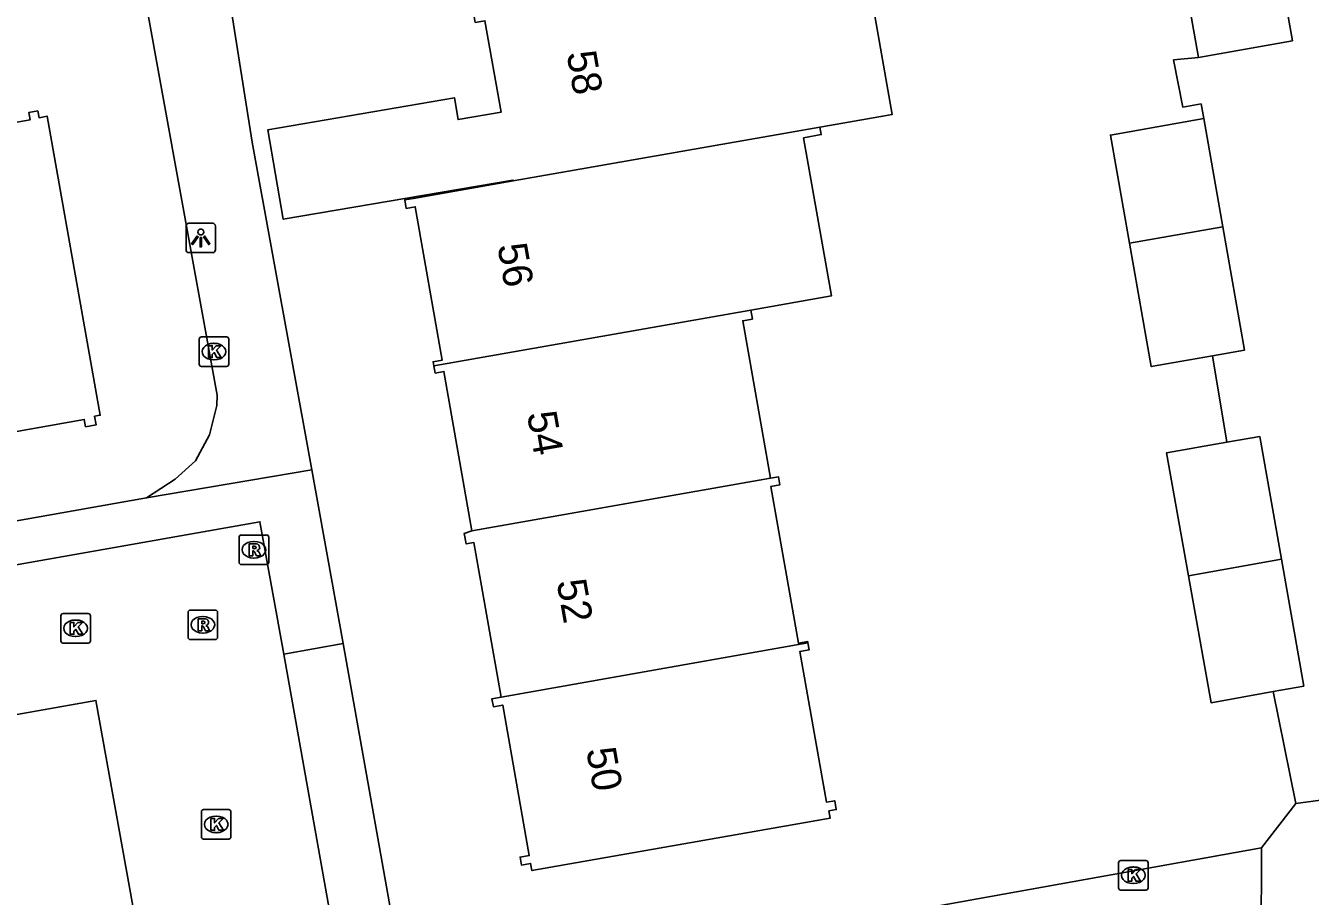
# Model space of a CAD drawing. Extents: x 157793 to 159380, y 380882 to 382313.
# Drawn here: x 158667.54 to 158711.01, y 381551.03 to 381580.5 of the extents above; entities that cross this region are included whole.
import ezdxf

# ---------------------------------------------------------------- set-up
doc = ezdxf.new("R2010")
doc.units = 0
for name, color, linetype in [('IMGEO_Kolk', 7, 'Continuous'), ('IMGEO_Lichtpunt', 7, 'Continuous'), ('IMGEO_Pand', 7, 'Continuous'), ('IMGEO_Pand_nummerreeks', 7, 'Continuous'), ('IMGEO_Parkeervlak_open', 7, 'Continuous'), ('IMGEO_Rijbaan_lokaal_open', 7, 'Continuous'), ('IMGEO_Rioolput', 7, 'Continuous'), ('IMGEO_Voetpad_open', 7, 'Continuous')]:
    doc.layers.add(name, color=color, linetype=linetype)

msp = doc.modelspace()

# ---------------------------------------------------------------- linework, layer by layer
at = {"layer": 'IMGEO_Kolk'}
for p, q in [((158673.409, 381569.042), (158673.409, 381569.894)), ((158673.484, 381569.968), (158674.336, 381569.968)), ((158674.41, 381569.894), (158674.41, 381569.042)), ((158673.897, 381569.748), (158673.922, 381569.748)), ((158674.336, 381568.968), (158673.484, 381568.968)), ((158673.92, 381569.188), (158673.895, 381569.188)), ((158668.727, 381559.677), (158668.727, 381560.529)), ((158668.802, 381560.603), (158669.654, 381560.603)), ((158669.215, 381560.383), (158669.24, 381560.383)), ((158669.728, 381560.529), (158669.728, 381559.677)), ((158669.238, 381559.823), (158669.213, 381559.823)), ((158669.654, 381559.603), (158668.802, 381559.603)), ((158673.484, 381553.039), (158673.484, 381553.891)), ((158673.559, 381553.965), (158674.411, 381553.965)), ((158673.972, 381553.745), (158673.997, 381553.745)), ((158674.485, 381553.891), (158674.485, 381553.039)), ((158674.411, 381552.965), (158673.559, 381552.965)), ((158673.995, 381553.185), (158673.97, 381553.185)), ((158704.524, 381551.317), (158704.524, 381552.169)), ((158704.599, 381552.243), (158705.451, 381552.243)), ((158705.012, 381552.023), (158705.037, 381552.023)), ((158705.525, 381552.169), (158705.525, 381551.317)), ((158705.451, 381551.243), (158704.599, 381551.243)), ((158705.035, 381551.463), (158705.01, 381551.463))]:
    msp.add_line(p, q, dxfattribs=at)
for points in [[(158673.409, 381569.042), (158673.409, 381569.894)], [(158673.484, 381569.968), (158674.336, 381569.968)], [(158674.41, 381569.894), (158674.41, 381569.042)], [(158673.73, 381569.668), (158673.853, 381569.668), (158673.853, 381569.517), (158673.983, 381569.668), (158674.147, 381569.668), (158674.001, 381569.517), (158674.154, 381569.268), (158674.002, 381569.268), (158673.917, 381569.432), (158673.853, 381569.365), (158673.853, 381569.268), (158673.73, 381569.268), (158673.73, 381569.668)], [(158674.336, 381568.968), (158673.484, 381568.968)], [(158668.727, 381559.677), (158668.727, 381560.529)], [(158668.802, 381560.603), (158669.654, 381560.603)], [(158669.048, 381560.303), (158669.171, 381560.303), (158669.171, 381560.152), (158669.301, 381560.303), (158669.465, 381560.303), (158669.319, 381560.152), (158669.472, 381559.903), (158669.32, 381559.903), (158669.235, 381560.067), (158669.171, 381560), (158669.171, 381559.903), (158669.048, 381559.903), (158669.048, 381560.303)], [(158669.728, 381560.529), (158669.728, 381559.677)], [(158669.654, 381559.603), (158668.802, 381559.603)], [(158673.484, 381553.039), (158673.484, 381553.891)], [(158673.559, 381553.965), (158674.411, 381553.965)], [(158674.485, 381553.891), (158674.485, 381553.039)], [(158673.805, 381553.665), (158673.928, 381553.665), (158673.928, 381553.514), (158674.058, 381553.665), (158674.222, 381553.665), (158674.076, 381553.514), (158674.229, 381553.265), (158674.077, 381553.265), (158673.992, 381553.429), (158673.928, 381553.362), (158673.928, 381553.265), (158673.805, 381553.265), (158673.805, 381553.665)], [(158674.411, 381552.965), (158673.559, 381552.965)], [(158704.524, 381551.317), (158704.524, 381552.169)], [(158704.599, 381552.243), (158705.451, 381552.243)], [(158705.525, 381552.169), (158705.525, 381551.317)], [(158704.845, 381551.943), (158704.968, 381551.943), (158704.968, 381551.792), (158705.098, 381551.943), (158705.262, 381551.943), (158705.116, 381551.792), (158705.269, 381551.543), (158705.117, 381551.543), (158705.032, 381551.707), (158704.968, 381551.64), (158704.968, 381551.543), (158704.845, 381551.543), (158704.845, 381551.943)], [(158705.451, 381551.243), (158704.599, 381551.243)]]:
    msp.add_lwpolyline(points, dxfattribs=at)
for centre, start, end in [((158673.486, 381569.892), 91.552, 178.448), ((158673.486, 381569.892), 91.552, 178.448), ((158674.334, 381569.892), 1.552, 88.448), ((158674.334, 381569.892), 1.552, 88.448), ((158673.486, 381569.044), 181.552, 268.448), ((158673.486, 381569.044), 181.552, 268.448), ((158674.334, 381569.044), 271.552, 358.448), ((158674.334, 381569.044), 271.552, 358.448), ((158668.804, 381560.527), 91.552, 178.448), ((158668.804, 381560.527), 91.552, 178.448), ((158669.652, 381560.527), 1.552, 88.448), ((158669.652, 381560.527), 1.552, 88.448), ((158668.804, 381559.679), 181.552, 268.448), ((158668.804, 381559.679), 181.552, 268.448), ((158669.652, 381559.679), 271.552, 358.448), ((158669.652, 381559.679), 271.552, 358.448), ((158673.561, 381553.889), 91.552, 178.448), ((158673.561, 381553.889), 91.552, 178.448), ((158674.409, 381553.889), 1.552, 88.448), ((158674.409, 381553.889), 1.552, 88.448), ((158673.561, 381553.041), 181.552, 268.448), ((158673.561, 381553.041), 181.552, 268.448), ((158674.409, 381553.041), 271.552, 358.448), ((158674.409, 381553.041), 271.552, 358.448), ((158704.601, 381552.167), 91.552, 178.448), ((158704.601, 381552.167), 91.552, 178.448), ((158705.449, 381552.167), 1.552, 88.448), ((158705.449, 381552.167), 1.552, 88.448), ((158704.601, 381551.319), 181.552, 268.448), ((158704.601, 381551.319), 181.552, 268.448), ((158705.449, 381551.319), 271.552, 358.448), ((158705.449, 381551.319), 271.552, 358.448)]:
    msp.add_arc(centre, 0.0765, start, end, dxfattribs=at)
for centre, major_axis, ratio, start_param, end_param in [((158673.896, 381569.468), (-0.387, 0.002), 0.722429, 4.712389, 7.853982), ((158673.921, 381569.468), (-0.39, 0.002), 0.717154, 1.570796, 4.712389), ((158669.214, 381560.103), (-0.387, 0.002), 0.722429, 4.712389, 7.853982), ((158669.239, 381560.103), (-0.39, 0.002), 0.717154, 1.570796, 4.712389), ((158673.971, 381553.465), (-0.387, 0.002), 0.722429, 4.712389, 7.853982), ((158673.996, 381553.465), (-0.39, 0.002), 0.717154, 1.570796, 4.712389), ((158705.011, 381551.743), (-0.387, 0.002), 0.722429, 4.712389, 7.853982), ((158705.036, 381551.743), (-0.39, 0.002), 0.717154, 1.570796, 4.712389)]:
    msp.add_ellipse(centre, major_axis=major_axis, ratio=ratio, start_param=start_param, end_param=end_param, dxfattribs=at)
at = {"layer": 'IMGEO_Lichtpunt'}
for p, q in [((158673.866, 381573.813), (158673.058, 381573.813)), ((158673.866, 381573.813), (158673.058, 381573.813)), ((158672.964, 381573.718), (158672.964, 381572.911)), ((158672.964, 381573.718), (158672.964, 381572.911)), ((158673.96, 381572.911), (158673.96, 381573.718)), ((158673.96, 381572.911), (158673.96, 381573.718)), ((158673.058, 381572.817), (158673.866, 381572.817)), ((158673.058, 381572.817), (158673.866, 381572.817))]:
    msp.add_line(p, q, dxfattribs=at)
for points in [[(158673.338, 381573.382), (158673.377, 381573.354), (158673.189, 381573.092), (158673.151, 381573.119), (158673.338, 381573.382)], [(158673.44, 381573.334), (158673.487, 381573.334), (158673.487, 381573.012), (158673.44, 381573.012), (158673.44, 381573.334)], [(158673.55, 381573.354), (158673.588, 381573.381), (158673.775, 381573.119), (158673.736, 381573.091), (158673.55, 381573.354)]]:
    msp.add_lwpolyline(points, dxfattribs=at)
msp.add_circle((158673.463, 381573.516), 0.0994, dxfattribs=at)
for centre, start, end in [((158673.058, 381573.718), 90, 180), ((158673.058, 381573.718), 90, 180), ((158673.866, 381573.718), 0, 90), ((158673.866, 381573.718), 0, 90), ((158673.058, 381572.911), 180, 270), ((158673.058, 381572.911), 180, 270), ((158673.866, 381572.911), 270, 0), ((158673.866, 381572.911), 270, 360)]:
    msp.add_arc(centre, 0.0946, start, end, dxfattribs=at)
at = {"layer": 'IMGEO_Pand'}
for points in [[(158707.225, 381579.428), (158706.476, 381583.679), (158706.226, 381585.096), (158709.414, 381585.658)], [(158709.414, 381585.658), (158709.658, 381584.24), (158710.407, 381579.988), (158707.225, 381579.428)], [(158695.847, 381583.278), (158696.865, 381577.497), (158694.741, 381577.124), (158694.417, 381577.067)], [(158684.035, 381575.244), (158684.03, 381575.274), (158676.255, 381573.949), (158675.731, 381576.971), (158682.045, 381578.06), (158682.173, 381577.321), (158683.626, 381577.571), (158683.081, 381580.668), (158682.753, 381580.61), (158682.721, 381580.796)], [(158662.319, 381576.689), (158662.543, 381576.728), (158662.6, 381576.41), (158662.769, 381576.44), (158667.691, 381577.314), (158667.647, 381577.563), (158667.948, 381577.617), (158667.99, 381577.383), (158668.267, 381577.432), (158670.063, 381567.313), (158669.869, 381567.278), (158669.921, 381566.985), (158669.566, 381566.922), (158669.521, 381567.171), (158664.356, 381566.254), (158664.404, 381565.979), (158664.234, 381565.949)], [(158704.896, 381573.133), (158704.251, 381576.798), (158707.406, 381577.354)], [(158707.406, 381577.354), (158708.051, 381573.689)], [(158684.035, 381575.244), (158693.393, 381576.887), (158694.417, 381577.067)], [(158694.417, 381577.067), (158694.462, 381576.815), (158693.863, 381576.709), (158694.806, 381571.353), (158692.079, 381570.873)], [(158681.354, 381568.982), (158681.328, 381569.127), (158681.634, 381569.18), (158680.721, 381574.37), (158680.418, 381574.317), (158680.369, 381574.6), (158680.659, 381574.651), (158684.035, 381575.244)], [(158704.896, 381573.133), (158708.051, 381573.689)], [(158708.051, 381573.689), (158708.785, 381569.516), (158707.698, 381569.325)], [(158707.698, 381569.325), (158705.631, 381568.961), (158704.896, 381573.133)], [(158681.354, 381568.982), (158692.079, 381570.873)], [(158692.079, 381570.873), (158692.132, 381570.568), (158691.807, 381570.511), (158692.744, 381565.187)], [(158682.642, 381563.405), (158681.693, 381568.795), (158681.396, 381568.743), (158681.354, 381568.982)], [(158706.886, 381561.881), (158706.144, 381566.038), (158708.186, 381566.397)], [(158708.186, 381566.397), (158709.303, 381566.594), (158710.034, 381562.438)], [(158692.744, 381565.187), (158682.642, 381563.405)], [(158694.012, 381559.606), (158694.004, 381559.654), (158693.692, 381559.599), (158692.758, 381564.907), (158693.066, 381564.962), (158693.02, 381565.224), (158692.744, 381565.187)], [(158682.642, 381563.405), (158682.383, 381563.315), (158682.446, 381562.957), (158682.709, 381563.003), (158683.63, 381557.771)], [(158710.034, 381562.438), (158706.886, 381561.881)], [(158710.034, 381562.438), (158710.79, 381558.144), (158709.758, 381557.96)], [(158709.758, 381557.96), (158707.653, 381557.584), (158706.886, 381561.881)], [(158694.012, 381559.606), (158694.053, 381559.373), (158693.74, 381559.318), (158694.637, 381554.219), (158694.919, 381554.268), (158694.972, 381553.965), (158694.722, 381553.921), (158694.765, 381553.677), (158684.668, 381551.9), (158684.625, 381552.142), (158684.316, 381552.087), (158684.268, 381552.357), (158684.579, 381552.412), (158683.683, 381557.502), (158683.365, 381557.446), (158683.318, 381557.716), (158683.63, 381557.771)], [(158683.63, 381557.771), (158694.012, 381559.606)]]:
    msp.add_lwpolyline(points, dxfattribs=at)
at = {"layer": 'IMGEO_Parkeervlak_open'}
msp.add_lwpolyline([(158678.28, 381559.588), (158680.043, 381549.707)], dxfattribs=at)
at = {"layer": 'IMGEO_Rijbaan_lokaal_open'}
for points in [[(158676.271, 381559.228), (158675.465, 381563.711), (158634.627, 381556.496), (158633.506, 381555.299)], [(158678.362, 381547.508), (158676.271, 381559.228)], [(158664.94, 381556.779), (158669.915, 381557.66), (158671.839, 381546.946), (158666.854, 381546.058)]]:
    msp.add_lwpolyline(points, dxfattribs=at)
at = {"layer": 'IMGEO_Rioolput'}
for p, q in [((158674.761, 381562.334), (158674.761, 381563.186)), ((158674.836, 381563.26), (158675.688, 381563.26)), ((158675.249, 381563.04), (158675.274, 381563.04)), ((158675.762, 381563.186), (158675.762, 381562.334)), ((158675.272, 381562.48), (158675.247, 381562.48)), ((158675.688, 381562.26), (158674.836, 381562.26)), ((158673.108, 381560.721), (158673.96, 381560.721)), ((158673.033, 381559.795), (158673.033, 381560.647)), ((158673.521, 381560.501), (158673.546, 381560.501)), ((158674.034, 381560.647), (158674.034, 381559.795)), ((158673.544, 381559.941), (158673.519, 381559.941)), ((158673.96, 381559.721), (158673.108, 381559.721))]:
    msp.add_line(p, q, dxfattribs=at)
for points in [[(158674.761, 381562.334), (158674.761, 381563.186)], [(158674.836, 381563.26), (158675.688, 381563.26)], [(158675.35, 381562.958), (158675.098, 381562.96), (158675.098, 381562.56)], [(158675.276, 381562.879), (158675.222, 381562.879), (158675.222, 381562.798)], [(158675.762, 381563.186), (158675.762, 381562.334)], [(158675.098, 381562.56), (158675.222, 381562.56), (158675.222, 381562.722), (158675.233, 381562.722)], [(158675.222, 381562.798), (158675.274, 381562.798)], [(158675.28, 381562.693), (158675.351, 381562.56), (158675.491, 381562.56), (158675.426, 381562.686)], [(158675.688, 381562.26), (158674.836, 381562.26)], [(158673.108, 381560.721), (158673.96, 381560.721)], [(158673.033, 381559.795), (158673.033, 381560.647)], [(158673.622, 381560.419), (158673.37, 381560.421), (158673.37, 381560.021)], [(158673.548, 381560.34), (158673.494, 381560.34), (158673.494, 381560.259)], [(158673.494, 381560.259), (158673.546, 381560.259)], [(158674.034, 381560.647), (158674.034, 381559.795)], [(158673.37, 381560.021), (158673.494, 381560.021), (158673.494, 381560.183), (158673.505, 381560.183)], [(158673.552, 381560.154), (158673.623, 381560.021), (158673.763, 381560.021), (158673.698, 381560.147)], [(158673.96, 381559.721), (158673.108, 381559.721)]]:
    msp.add_lwpolyline(points, dxfattribs=at)
for centre, radius, start, end in [((158674.838, 381563.184), 0.0765, 91.552, 178.448), ((158674.838, 381563.184), 0.0765, 91.552, 178.448), ((158675.282, 381562.783), 0.0964, 77.0061, 93.1865), ((158675.296, 381562.84), 0.0378, 276.6634, 79.6772), ((158675.349, 381562.848), 0.109, 350.3612, 89.416), ((158675.686, 381563.184), 0.0765, 1.552, 88.448), ((158675.686, 381563.184), 0.0765, 1.552, 88.448), ((158675.232, 381562.669), 0.0533, 26.0293, 88.6989), ((158675.258, 381562.987), 0.19, 274.7715, 282.9687), ((158675.347, 381562.848), 0.112, 277.5842, 350.9817), ((158675.331, 381562.633), 0.108, 29.5134, 73.7905), ((158674.838, 381562.336), 0.0765, 181.552, 268.448), ((158674.838, 381562.336), 0.0765, 181.552, 268.448), ((158675.686, 381562.336), 0.0765, 271.552, 358.448), ((158675.686, 381562.336), 0.0765, 271.552, 358.448), ((158673.11, 381560.645), 0.0765, 91.552, 178.448), ((158673.11, 381560.645), 0.0765, 91.552, 178.448), ((158673.958, 381560.645), 0.0765, 1.552, 88.448), ((158673.958, 381560.645), 0.0765, 1.552, 88.448), ((158673.53, 381560.448), 0.19, 274.7715, 282.9687), ((158673.554, 381560.244), 0.0964, 77.0061, 93.1865), ((158673.568, 381560.301), 0.0378, 276.6634, 79.6772), ((158673.621, 381560.309), 0.109, 350.3612, 89.416), ((158673.619, 381560.309), 0.112, 277.5842, 350.9817), ((158673.504, 381560.13), 0.0533, 26.0293, 88.6989), ((158673.603, 381560.094), 0.108, 29.5134, 73.7905), ((158673.11, 381559.797), 0.0765, 181.552, 268.448), ((158673.11, 381559.797), 0.0765, 181.552, 268.448), ((158673.958, 381559.797), 0.0765, 271.552, 358.448), ((158673.958, 381559.797), 0.0765, 271.552, 358.448)]:
    msp.add_arc(centre, radius, start, end, dxfattribs=at)
for centre, major_axis, ratio, start_param, end_param in [((158675.248, 381562.76), (-0.387, 0.002), 0.722429, 4.712389, 7.853982), ((158675.273, 381562.76), (-0.39, 0.002), 0.717154, 1.570796, 4.712389), ((158673.52, 381560.221), (-0.387, 0.002), 0.722429, 4.712389, 7.853982), ((158673.545, 381560.221), (-0.39, 0.002), 0.717154, 1.570796, 4.712389)]:
    msp.add_ellipse(centre, major_axis=major_axis, ratio=ratio, start_param=start_param, end_param=end_param, dxfattribs=at)
at = {"layer": 'IMGEO_Voetpad_open'}
for points in [[(158671.624, 381564.522), (158672.599, 381565.146), (158673.289, 381565.776), (158673.763, 381566.654), (158674.006, 381567.642), (158674.019, 381567.989), (158670.335, 381588.265), (158668.385, 381589.519)], [(158674.593, 381583.116), (158674.179, 381583.061), (158675.207, 381576.552), (158677.217, 381565.462)], [(158707.406, 381577.354), (158707.318, 381577.851), (158706.697, 381577.742), (158706.389, 381579.34), (158707.225, 381579.428)], [(158708.186, 381566.397), (158707.698, 381569.325)], [(158671.624, 381564.522), (158677.217, 381565.462)], [(158677.217, 381565.462), (158678.28, 381559.588)], [(158616.501, 381554.75), (158671.624, 381564.522)], [(158676.271, 381559.228), (158678.28, 381559.588)], [(158710.521, 381554.174), (158709.758, 381557.96)], [(158710.521, 381554.174), (158714.384, 381554.688)], [(158709.367, 381552.667), (158710.521, 381554.174)], [(158683.126, 381548.039), (158683.608, 381548.044), (158709.367, 381552.667)], [(158709.346, 381549.489), (158709.367, 381552.667)]]:
    msp.add_lwpolyline(points, dxfattribs=at)

# ---------------------------------------------------------------- texts
at = {"layer": 'IMGEO_Pand_nummerreeks'}
for s, rotation, p in [('58', 279.8432, (158685.842, 381579.569)), ('56', 279.9922, (158683.498, 381573.057)), ('54', 279.9936, (158684.5, 381567.37)), ('52', 279.9922, (158685.503, 381561.685)), ('50', 279.9936, (158686.506, 381555.992))]:
    msp.add_text(s, height=1, rotation=rotation, dxfattribs=at).set_placement(p)

doc.saveas('drawing.dxf')
